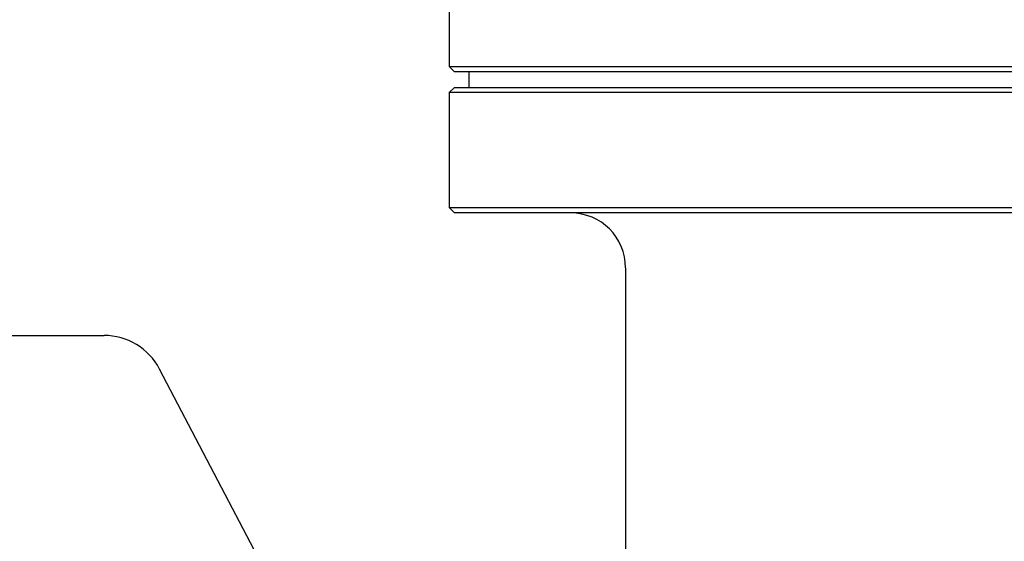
# Model space of a CAD drawing. Header units: inches. Extents: x 36 to 1719, y -84 to 1122.
# Tile 450 of 571: x 1426 to 1434, y 421 to 425. Entities that reach past the tile are written whole.
import ezdxf

# ---------------------------------------------------------------- set-up
doc = ezdxf.new("R2010")
doc.units = ezdxf.units.IN
doc.header["$LTSCALE"] = 48
doc.header["$MEASUREMENT"] = 0
doc.layers.add('Visible (ANSI)', color=7, linetype='Continuous', lineweight=30)

msp = doc.modelspace()

# ---------------------------------------------------------------- linework, layer by layer
at = {"layer": 'Visible (ANSI)'}
for p, q in [((1429.44287, 425.72836), (1429.44287, 424.81169)), ((1429.48454, 424.77002), (1429.44287, 424.81169)), ((1429.44287, 424.81169), (1437.75537, 424.81169)), ((1437.7137, 424.77002), (1429.48454, 424.77002)), ((1429.59912, 424.77002), (1429.59912, 424.64502)), ((1429.48454, 424.64502), (1429.44287, 424.60336)), ((1437.75537, 424.60336), (1429.44287, 424.60336)), ((1429.44287, 424.60336), (1429.44287, 423.68669)), ((1429.48454, 424.64502), (1437.7137, 424.64502)), ((1429.48454, 423.64502), (1429.44287, 423.68669)), ((1429.44287, 423.68669), (1437.75537, 423.68669)), ((1437.7137, 423.64502), (1429.48454, 423.64502)), ((1430.84912, 423.20752), (1430.84912, 418.67377)), ((1425.41412, 422.66877), (1426.69185, 422.66877)), ((1428.72362, 419.36961), (1427.1347, 422.4009))]:
    msp.add_line(p, q, dxfattribs=at)
for centre, radius, start in [((1430.41162, 423.20752), 0.4375, 0), ((1426.69185, 422.16877), 0.5, 27.662302)]:
    msp.add_arc(centre, radius, start, 90, dxfattribs=at)

doc.saveas('drawing.dxf')
